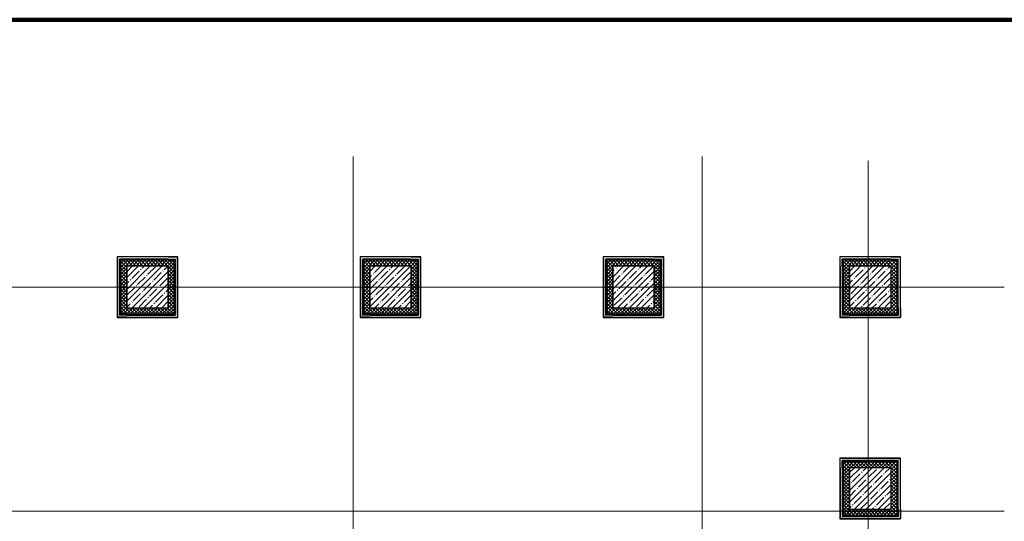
# Model space of a CAD drawing. Header units: millimetres. Extents: x -173851 to 481338, y -267897 to -21875.
# Tile 479 of 498: x -23422 to 283, y -74030 to -61952. Entities that reach past the tile are written whole.
import ezdxf

# ---------------------------------------------------------------- set-up
doc = ezdxf.new("R2010")
doc.units = ezdxf.units.MM
doc.linetypes.add('-D1d1-15x02', pattern=[19, 15, -2, 0, -2])
doc.layers.get('Defpoints').update_dxf_attribs({"color": 31})
for name, color, linetype, lineweight in [('Несущие колонны', 7, 'Continuous', 5), ('Общие ребра', 7, 'Continuous', 5), ('Оси', 7, 'Continuous', 5), ('Стены', 7, 'Continuous', 5), ('Структура _1_', 7, 'Continuous', 5), ('Термическая_воздушная прослойка _3_', 7, 'Continuous', 5)]:
    doc.layers.add(name, color=color, linetype=linetype, lineweight=lineweight)
pattern_1 = [(45, (0, 0), (-42.426407, 42.426407), []), (135, (0, 0), (-42.426407, -42.426407), [])]
pattern_2 = [(45, (-86552.85, -138717.98), (-142.5612, 142.5612), []), (45, (-86410.29, -138717.98), (-142.5612, 142.5612), [252.016, -50.403, 16.764, -33.639])]

# ---------------------------------------------------------------- blocks, each defined once
blk = doc.blocks.new('RST_AR_KMN_R22_SLB_FCD_rvt-1-50_AS_Plan_L01_Маркировочный - зависимый 4')
at = {"layer": 'Стены'}
h = blk.add_hatch(dxfattribs=at)
h.set_pattern_fill('FP_12', color=256, style=0, pattern_type=2)
h.set_pattern_definition(pattern_1)
h.paths.add_polyline_path([(66709, 70973), (66854, 70973), (66854, 71003), (65534, 71003), (65534, 70973), (66685, 70973)])
h = blk.add_hatch(dxfattribs=at)
h.set_pattern_fill('FP_12', color=256, style=0, pattern_type=2)
h.set_pattern_definition(pattern_1)
h.paths.add_polyline_path([(65534, 69653), (65564, 69653), (65564, 70973), (65534, 70973), (65534, 70343)])
h = blk.add_hatch(dxfattribs=at)
h.set_pattern_fill('FP_12', color=256, style=0, pattern_type=2)
h.set_pattern_definition(pattern_1)
h.paths.add_polyline_path([(66714, 70833), (66714, 70973), (65564, 70973), (65564, 70833), (66709, 70833)])
h = blk.add_hatch(dxfattribs=at)
h.set_pattern_fill('FP_12', color=256, style=0, pattern_type=2)
h.set_pattern_definition(pattern_1)
h.paths.add_polyline_path([(66854, 69823), (66854, 70973), (66714, 70973), (66714, 69823)])
h = blk.add_hatch(dxfattribs=at)
h.set_pattern_fill('FP_12', color=256, style=0, pattern_type=2)
h.set_pattern_definition(pattern_1)
h.paths.add_polyline_path([(66854, 69683), (66884, 69683), (66884, 71003), (66854, 71003), (66854, 69823)])
h = blk.add_hatch(dxfattribs=at)
h.set_pattern_fill('FP_12', color=256, style=0, pattern_type=2)
h.set_pattern_definition(pattern_1)
h.paths.add_polyline_path([(72564, 70973), (72704, 70973), (72704, 71003), (71384, 71003), (71384, 70973), (72559, 70973)])
h = blk.add_hatch(dxfattribs=at)
h.set_pattern_fill('FP_12', color=256, style=0, pattern_type=2)
h.set_pattern_definition(pattern_1)
h.paths.add_polyline_path([(71384, 69653), (71414, 69653), (71414, 70973), (71384, 70973), (71384, 70343)])
h = blk.add_hatch(dxfattribs=at)
h.set_pattern_fill('FP_12', color=256, style=0, pattern_type=2)
h.set_pattern_definition(pattern_1)
h.paths.add_polyline_path([(71554, 70833), (72564, 70833), (72564, 70973), (71414, 70973), (71414, 70833)])
h = blk.add_hatch(dxfattribs=at)
h.set_pattern_fill('FP_12', color=256, style=0, pattern_type=2)
h.set_pattern_definition(pattern_1)
h.paths.add_polyline_path([(72704, 69823), (72704, 70973), (72564, 70973), (72564, 69823)])
h = blk.add_hatch(dxfattribs=at)
h.set_pattern_fill('FP_12', color=256, style=0, pattern_type=2)
h.set_pattern_definition(pattern_1)
h.paths.add_polyline_path([(72704, 69683), (72734, 69683), (72734, 71003), (72704, 71003), (72704, 69823)])
h = blk.add_hatch(dxfattribs=at)
h.set_pattern_fill('FP_12', color=256, style=0, pattern_type=2)
h.set_pattern_definition(pattern_1)
h.paths.add_polyline_path([(77264, 70973), (78554, 70973), (78554, 71003), (77234, 71003), (77234, 70973)])
h = blk.add_hatch(dxfattribs=at)
h.set_pattern_fill('FP_12', color=256, style=0, pattern_type=2)
h.set_pattern_definition(pattern_1)
h.paths.add_polyline_path([(77264, 69653), (77264, 70973), (77234, 70973), (77234, 69653)])
h = blk.add_hatch(dxfattribs=at)
h.set_pattern_fill('FP_12', color=256, style=0, pattern_type=2)
h.set_pattern_definition(pattern_1)
h.paths.add_polyline_path([(77404, 70833), (78414, 70833), (78414, 70973), (77264, 70973), (77264, 70833)])
h = blk.add_hatch(dxfattribs=at)
h.set_pattern_fill('FP_12', color=256, style=0, pattern_type=2)
h.set_pattern_definition(pattern_1)
h.paths.add_polyline_path([(78554, 69823), (78554, 70973), (78414, 70973), (78414, 69823)])
h = blk.add_hatch(dxfattribs=at)
h.set_pattern_fill('FP_12', color=256, style=0, pattern_type=2)
h.set_pattern_definition(pattern_1)
h.paths.add_polyline_path([(78554, 69683), (78584, 69683), (78584, 71003), (78554, 71003), (78554, 69823)])
h = blk.add_hatch(dxfattribs=at)
h.set_pattern_fill('FP_12', color=256, style=0, pattern_type=2)
h.set_pattern_definition(pattern_1)
h.paths.add_polyline_path([(84114, 70973), (84254, 70973), (84254, 71003), (82934, 71003), (82934, 70973), (84109, 70973)])
h = blk.add_hatch(dxfattribs=at)
h.set_pattern_fill('FP_12', color=256, style=0, pattern_type=2)
h.set_pattern_definition(pattern_1)
h.paths.add_polyline_path([(82964, 69653), (82964, 70973), (82934, 70973), (82934, 69653)])
h = blk.add_hatch(dxfattribs=at)
h.set_pattern_fill('FP_12', color=256, style=0, pattern_type=2)
h.set_pattern_definition(pattern_1)
h.paths.add_polyline_path([(84114, 70833), (84114, 70973), (82964, 70973), (82964, 70833), (84109, 70833)])
h = blk.add_hatch(dxfattribs=at)
h.set_pattern_fill('FP_12', color=256, style=0, pattern_type=2)
h.set_pattern_definition(pattern_1)
h.paths.add_polyline_path([(84254, 69823), (84254, 70973), (84114, 70973), (84114, 69823)])
h = blk.add_hatch(dxfattribs=at)
h.set_pattern_fill('FP_12', color=256, style=0, pattern_type=2)
h.set_pattern_definition(pattern_1)
h.paths.add_polyline_path([(84284, 69683), (84284, 71003), (84254, 71003), (84254, 69683), (84261, 69683)])
h = blk.add_hatch(dxfattribs=at)
h.set_pattern_fill('FP_12', color=256, style=0, pattern_type=2)
h.set_pattern_definition(pattern_1)
h.paths.add_polyline_path([(65651, 69683), (65704, 69683), (65704, 70833), (65564, 70833), (65564, 69683)])
at = {"layer": 'Стены', "true_color": 0xf5f3ef}
for points in [[(65704, 70828), (66709, 70828), (66709, 70833), (65704, 70833)], [(65709, 69823), (65709, 70828), (65704, 70828), (65704, 69823)], [(66709, 69828), (66714, 69828), (66714, 70833), (66709, 70833), (66709, 70343)], [(71554, 70828), (72559, 70828), (72559, 70833), (71554, 70833)], [(71559, 69823), (71559, 70828), (71554, 70828), (71554, 69823)], [(72559, 69828), (72564, 69828), (72564, 70833), (72559, 70833), (72559, 70343)], [(77404, 70828), (78409, 70828), (78409, 70833), (77404, 70833)], [(77409, 69823), (77409, 70828), (77404, 70828), (77404, 69823)], [(78409, 69828), (78414, 69828), (78414, 70833), (78409, 70833), (78409, 70343)], [(83104, 70828), (84109, 70828), (84109, 70833), (83104, 70833)], [(83109, 69823), (83109, 70828), (83104, 70828), (83104, 69823)], [(84109, 69828), (84114, 69828), (84114, 70833), (84109, 70833), (84109, 70343)], [(66714, 69823), (66714, 69828), (65709, 69828), (65709, 69823), (66685, 69823)], [(72564, 69823), (72564, 69828), (71559, 69828), (71559, 69823), (71854, 69823)], [(78414, 69823), (78414, 69828), (77409, 69828), (77409, 69823), (78057, 69823)], [(84114, 69823), (84114, 69828), (83109, 69828), (83109, 69823), (83227, 69823)], [(83104, 65978), (84109, 65978), (84109, 65983), (83104, 65983)], [(83109, 64973), (83109, 65978), (83104, 65978), (83104, 64973)], [(84114, 64978), (84114, 65983), (84109, 65983), (84109, 64978)], [(84114, 64973), (84114, 64978), (83109, 64978), (83109, 64973), (83227, 64973)]]:
    blk.add_hatch(color=7, dxfattribs=at).paths.add_polyline_path(points)
at = {"layer": 'Стены'}
h = blk.add_hatch(dxfattribs=at)
h.set_pattern_fill('FP_12', color=256, style=0, pattern_type=2)
h.set_pattern_definition(pattern_1)
h.paths.add_polyline_path([(71414, 69683), (71554, 69683), (71554, 70833), (71414, 70833), (71414, 70343)])
h = blk.add_hatch(dxfattribs=at)
h.set_pattern_fill('FP_12', color=256, style=0, pattern_type=2)
h.set_pattern_definition(pattern_1)
h.paths.add_polyline_path([(77264, 69683), (77404, 69683), (77404, 70833), (77264, 70833), (77264, 70343)])
h = blk.add_hatch(dxfattribs=at)
h.set_pattern_fill('FP_12', color=256, style=0, pattern_type=2)
h.set_pattern_definition(pattern_1)
h.paths.add_polyline_path([(83104, 69683), (83104, 70833), (82964, 70833), (82964, 69683)])
h = blk.add_hatch(dxfattribs=at)
h.set_pattern_fill('FP_12', color=256, style=0, pattern_type=2)
h.set_pattern_definition(pattern_1)
h.paths.add_polyline_path([(66854, 69683), (66854, 69823), (65704, 69823), (65704, 69683), (66685, 69683)])
h = blk.add_hatch(dxfattribs=at)
h.set_pattern_fill('FP_12', color=256, style=0, pattern_type=2)
h.set_pattern_definition(pattern_1)
h.paths.add_polyline_path([(71854, 69683), (72704, 69683), (72704, 69823), (71554, 69823), (71554, 69683), (71559, 69683)])
h = blk.add_hatch(dxfattribs=at)
h.set_pattern_fill('FP_12', color=256, style=0, pattern_type=2)
h.set_pattern_definition(pattern_1)
h.paths.add_polyline_path([(78554, 69683), (78554, 69823), (77404, 69823), (77404, 69683), (78057, 69683)])
h = blk.add_hatch(dxfattribs=at)
h.set_pattern_fill('FP_12', color=256, style=0, pattern_type=2)
h.set_pattern_definition(pattern_1)
h.paths.add_polyline_path([(84254, 69683), (84254, 69823), (83104, 69823), (83104, 69683), (83227, 69683)])
h = blk.add_hatch(dxfattribs=at)
h.set_pattern_fill('FP_12', color=256, style=0, pattern_type=2)
h.set_pattern_definition(pattern_1)
h.paths.add_polyline_path([(65564, 69653), (66884, 69653), (66884, 69683), (65564, 69683)])
h = blk.add_hatch(dxfattribs=at)
h.set_pattern_fill('FP_12', color=256, style=0, pattern_type=2)
h.set_pattern_definition(pattern_1)
h.paths.add_polyline_path([(71854, 69653), (72734, 69653), (72734, 69683), (71414, 69683), (71414, 69653), (71559, 69653)])
h = blk.add_hatch(dxfattribs=at)
h.set_pattern_fill('FP_12', color=256, style=0, pattern_type=2)
h.set_pattern_definition(pattern_1)
h.paths.add_polyline_path([(78057, 69653), (78584, 69653), (78584, 69683), (77264, 69683), (77264, 69653), (77409, 69653)])
h = blk.add_hatch(dxfattribs=at)
h.set_pattern_fill('FP_12', color=256, style=0, pattern_type=2)
h.set_pattern_definition(pattern_1)
h.paths.add_polyline_path([(84284, 69653), (84284, 69683), (82964, 69683), (82964, 69653), (84261, 69653)])
h = blk.add_hatch(dxfattribs=at)
h.set_pattern_fill('FP_12', color=256, style=0, pattern_type=2)
h.set_pattern_definition(pattern_1)
h.paths.add_polyline_path([(82934, 66123), (84254, 66123), (84254, 66153), (82934, 66153)])
h = blk.add_hatch(dxfattribs=at)
h.set_pattern_fill('FP_12', color=256, style=0, pattern_type=2)
h.set_pattern_definition(pattern_1)
h.paths.add_polyline_path([(84284, 64833), (84284, 66153), (84254, 66153), (84254, 64833), (84261, 64833)])
h = blk.add_hatch(dxfattribs=at)
h.set_pattern_fill('FP_12', color=256, style=0, pattern_type=2)
h.set_pattern_definition(pattern_1)
h.paths.add_polyline_path([(82934, 64803), (82964, 64803), (82964, 66123), (82934, 66123), (82934, 65253)])
h = blk.add_hatch(dxfattribs=at)
h.set_pattern_fill('FP_12', color=256, style=0, pattern_type=2)
h.set_pattern_definition(pattern_1)
h.paths.add_polyline_path([(84114, 65983), (84114, 66123), (82964, 66123), (82964, 65983), (84109, 65983)])
h = blk.add_hatch(dxfattribs=at)
h.set_pattern_fill('FP_12', color=256, style=0, pattern_type=2)
h.set_pattern_definition(pattern_1)
h.paths.add_polyline_path([(82964, 64833), (83104, 64833), (83104, 65983), (82964, 65983), (82964, 65253)])
h = blk.add_hatch(dxfattribs=at)
h.set_pattern_fill('FP_12', color=256, style=0, pattern_type=2)
h.set_pattern_definition(pattern_1)
h.paths.add_polyline_path([(84254, 64973), (84254, 66123), (84114, 66123), (84114, 64973)])
h = blk.add_hatch(dxfattribs=at)
h.set_pattern_fill('FP_12', color=256, style=0, pattern_type=2)
h.set_pattern_definition(pattern_1)
h.paths.add_polyline_path([(83104, 64833), (84254, 64833), (84254, 64973), (83104, 64973)])
h = blk.add_hatch(dxfattribs=at)
h.set_pattern_fill('FP_12', color=256, style=0, pattern_type=2)
h.set_pattern_definition(pattern_1)
h.paths.add_polyline_path([(82964, 64803), (84284, 64803), (84284, 64833), (82964, 64833)])
at = {"layer": 'Общие ребра'}
for p, q in [((66709, 70833), (65704, 70833)), ((65704, 70828), (65704, 70833)), ((65704, 70828), (65704, 69823)), ((66709, 70833), (66714, 70833)), ((66714, 69828), (66714, 70833)), ((72559, 70833), (71554, 70833)), ((71554, 70828), (71554, 70833)), ((71554, 70828), (71554, 69823)), ((72559, 70833), (72564, 70833)), ((72564, 69828), (72564, 70833)), ((78409, 70833), (77404, 70833)), ((77404, 70828), (77404, 70833)), ((77404, 70828), (77404, 69823)), ((78409, 70833), (78414, 70833)), ((78414, 69828), (78414, 70833)), ((84109, 70833), (83104, 70833)), ((83104, 70828), (83104, 70833)), ((83104, 70828), (83104, 69823)), ((84109, 70833), (84114, 70833)), ((84114, 69828), (84114, 70833)), ((65709, 69823), (65704, 69823)), ((65709, 69823), (66714, 69823)), ((66714, 69828), (66714, 69823)), ((71559, 69823), (71554, 69823)), ((71559, 69823), (72564, 69823)), ((72564, 69828), (72564, 69823)), ((77409, 69823), (77404, 69823)), ((77409, 69823), (78414, 69823)), ((78414, 69828), (78414, 69823)), ((83109, 69823), (83104, 69823)), ((83109, 69823), (84114, 69823)), ((84114, 69828), (84114, 69823)), ((84109, 65983), (83104, 65983)), ((83104, 65978), (83104, 65983)), ((83104, 65978), (83104, 64973)), ((84109, 65983), (84114, 65983)), ((84114, 64978), (84114, 65983)), ((83109, 64973), (83104, 64973)), ((83109, 64973), (84114, 64973)), ((84114, 64978), (84114, 64973))]:
    blk.add_line(p, q, dxfattribs=at)
at = {"layer": 'Стены'}
for p, q in [((65709, 70828), (65709, 69828)), ((65709, 69828), (65709, 70828)), ((65709, 70828), (66709, 70828)), ((66709, 70828), (65709, 70828)), ((66709, 70828), (66709, 69828)), ((66709, 69828), (66709, 70828)), ((71559, 70828), (71559, 69828)), ((71559, 69828), (71559, 70828)), ((71559, 70828), (72559, 70828)), ((72559, 70828), (71559, 70828)), ((72559, 70828), (72559, 69828)), ((72559, 69828), (72559, 70828)), ((77409, 70828), (77409, 69828)), ((77409, 69828), (77409, 70828)), ((77409, 70828), (78409, 70828)), ((78409, 70828), (77409, 70828)), ((78409, 70828), (78409, 69828)), ((78409, 69828), (78409, 70828)), ((83109, 70828), (83109, 69828)), ((83109, 69828), (83109, 70828)), ((83109, 70828), (84109, 70828)), ((84109, 70828), (83109, 70828)), ((84109, 70828), (84109, 69828)), ((84109, 69828), (84109, 70828)), ((66709, 69828), (65709, 69828)), ((65709, 69828), (66709, 69828)), ((72559, 69828), (71559, 69828)), ((71559, 69828), (72559, 69828)), ((78409, 69828), (77409, 69828)), ((77409, 69828), (78409, 69828)), ((84109, 69828), (83109, 69828)), ((83109, 69828), (84109, 69828)), ((83109, 65978), (83109, 64978)), ((83109, 64978), (83109, 65978)), ((83109, 65978), (84109, 65978)), ((84109, 65978), (83109, 65978)), ((84109, 65978), (84109, 64978)), ((84109, 64978), (84109, 65978)), ((84109, 64978), (83109, 64978)), ((83109, 64978), (84109, 64978))]:
    blk.add_line(p, q, dxfattribs=at)
at = {"layer": 'Структура _1_', "lineweight": 25}
for p, q in [((66709, 71058), (65479, 71058)), ((65479, 71058), (65479, 71053)), ((65479, 71053), (65479, 71003)), ((65479, 71003), (65479, 70973)), ((65479, 70973), (65479, 70833)), ((66709, 71053), (65484, 71053)), ((65484, 71003), (65484, 71053)), ((65484, 70828), (65484, 71003)), ((66709, 71003), (65534, 71003)), ((65534, 70973), (65534, 71003)), ((65534, 70828), (65534, 70973)), ((66709, 70973), (65564, 70973)), ((65564, 70833), (65564, 70973)), ((66714, 71058), (66709, 71058)), ((66709, 71053), (66884, 71053)), ((66709, 71003), (66854, 71003)), ((66709, 70973), (66714, 70973)), ((66854, 71058), (66714, 71058)), ((66714, 70973), (66854, 70973)), ((66884, 71058), (66854, 71058)), ((66854, 71003), (66884, 71003)), ((66854, 69828), (66854, 70973)), ((66934, 71058), (66884, 71058)), ((66884, 71053), (66934, 71053)), ((66884, 69828), (66884, 71003)), ((66939, 71058), (66934, 71058)), ((66934, 69828), (66934, 71053)), ((66939, 69828), (66939, 71058)), ((72559, 71058), (71329, 71058)), ((71329, 71058), (71329, 71053)), ((71329, 71053), (71329, 71003)), ((71329, 71003), (71329, 70973)), ((71329, 70973), (71329, 70833)), ((72559, 71053), (71334, 71053)), ((71334, 71003), (71334, 71053)), ((71334, 70828), (71334, 71003)), ((72559, 71003), (71384, 71003)), ((71384, 70973), (71384, 71003)), ((71384, 70828), (71384, 70973)), ((72559, 70973), (71414, 70973)), ((71414, 70833), (71414, 70973)), ((72564, 71058), (72559, 71058)), ((72559, 71053), (72734, 71053)), ((72559, 71003), (72704, 71003)), ((72559, 70973), (72564, 70973)), ((72704, 71058), (72564, 71058)), ((72564, 70973), (72704, 70973)), ((72734, 71058), (72704, 71058)), ((72704, 71003), (72734, 71003)), ((72704, 69828), (72704, 70973)), ((72784, 71058), (72734, 71058)), ((72734, 71053), (72784, 71053)), ((72734, 69828), (72734, 71003)), ((72789, 71058), (72784, 71058)), ((72784, 69828), (72784, 71053)), ((72789, 69828), (72789, 71058)), ((78409, 71058), (77179, 71058)), ((77179, 71058), (77179, 71053)), ((77179, 71053), (77179, 71003)), ((77179, 71003), (77179, 70973)), ((77179, 70973), (77179, 70833)), ((78409, 71053), (77184, 71053)), ((77184, 71003), (77184, 71053)), ((77184, 70828), (77184, 71003)), ((78409, 71003), (77234, 71003)), ((77234, 70973), (77234, 71003)), ((77234, 70828), (77234, 70973)), ((78409, 70973), (77264, 70973)), ((77264, 70833), (77264, 70973)), ((78414, 71058), (78409, 71058)), ((78409, 71053), (78584, 71053)), ((78409, 71003), (78554, 71003)), ((78409, 70973), (78414, 70973)), ((78554, 71058), (78414, 71058)), ((78414, 70973), (78554, 70973)), ((78584, 71058), (78554, 71058)), ((78554, 71003), (78584, 71003)), ((78554, 69828), (78554, 70973)), ((78634, 71058), (78584, 71058)), ((78584, 71053), (78634, 71053)), ((78584, 69828), (78584, 71003)), ((78639, 71058), (78634, 71058)), ((78634, 69828), (78634, 71053)), ((78639, 69828), (78639, 71058)), ((84109, 71058), (82879, 71058)), ((82879, 71058), (82879, 71053)), ((82879, 71053), (82879, 71003)), ((82879, 71003), (82879, 70973)), ((82879, 70973), (82879, 70833)), ((84109, 71053), (82884, 71053)), ((82884, 71003), (82884, 71053)), ((82884, 70828), (82884, 71003)), ((84109, 71003), (82934, 71003)), ((82934, 70973), (82934, 71003)), ((82934, 70828), (82934, 70973)), ((84109, 70973), (82964, 70973)), ((82964, 70833), (82964, 70973)), ((84114, 71058), (84109, 71058)), ((84109, 71053), (84284, 71053)), ((84109, 71003), (84254, 71003)), ((84109, 70973), (84114, 70973)), ((84254, 71058), (84114, 71058)), ((84114, 70973), (84254, 70973)), ((84284, 71058), (84254, 71058)), ((84254, 71003), (84284, 71003)), ((84254, 69828), (84254, 70973)), ((84334, 71058), (84284, 71058)), ((84284, 71053), (84334, 71053)), ((84284, 69828), (84284, 71003)), ((84339, 71058), (84334, 71058)), ((84334, 69828), (84334, 71053)), ((84339, 69828), (84339, 71058)), ((65479, 70833), (65479, 70828)), ((65479, 70828), (65479, 69598)), ((65484, 70828), (65484, 69603)), ((65534, 70828), (65534, 69653)), ((65564, 70828), (65564, 70833)), ((65564, 70828), (65564, 69683)), ((71329, 70833), (71329, 70828)), ((71329, 70828), (71329, 69598)), ((71334, 70828), (71334, 69603)), ((71384, 70828), (71384, 69653)), ((71414, 70828), (71414, 70833)), ((71414, 70828), (71414, 69683)), ((77179, 70833), (77179, 70828)), ((77179, 70828), (77179, 69598)), ((77184, 70828), (77184, 69603)), ((77234, 70828), (77234, 69653)), ((77264, 70828), (77264, 70833)), ((77264, 70828), (77264, 69683)), ((82879, 70833), (82879, 70828)), ((82879, 70828), (82879, 69598)), ((82884, 70828), (82884, 69603)), ((82934, 70828), (82934, 69653)), ((82964, 70828), (82964, 70833)), ((82964, 70828), (82964, 69683)), ((66854, 69828), (66854, 69823)), ((66854, 69823), (66854, 69683)), ((66884, 69828), (66884, 69683)), ((66934, 69828), (66934, 69653)), ((66939, 69823), (66939, 69828)), ((66939, 69683), (66939, 69823)), ((72704, 69828), (72704, 69823)), ((72704, 69823), (72704, 69683)), ((72734, 69828), (72734, 69683)), ((72784, 69828), (72784, 69653)), ((72789, 69823), (72789, 69828)), ((72789, 69683), (72789, 69823)), ((78554, 69828), (78554, 69823)), ((78554, 69823), (78554, 69683)), ((78584, 69828), (78584, 69683)), ((78634, 69828), (78634, 69653)), ((78639, 69823), (78639, 69828)), ((78639, 69683), (78639, 69823)), ((84254, 69828), (84254, 69823)), ((84254, 69823), (84254, 69683)), ((84284, 69828), (84284, 69683)), ((84334, 69828), (84334, 69653)), ((84339, 69823), (84339, 69828)), ((84339, 69683), (84339, 69823)), ((65479, 69598), (65484, 69598)), ((65534, 69603), (65484, 69603)), ((65484, 69598), (65534, 69598)), ((65564, 69653), (65534, 69653)), ((65709, 69603), (65534, 69603)), ((65534, 69598), (65564, 69598)), ((65704, 69683), (65564, 69683)), ((65709, 69653), (65564, 69653)), ((65564, 69598), (65704, 69598)), ((65709, 69683), (65704, 69683)), ((65704, 69598), (65709, 69598)), ((65709, 69683), (66854, 69683)), ((65709, 69653), (66884, 69653)), ((65709, 69603), (66934, 69603)), ((65709, 69598), (66939, 69598)), ((66884, 69683), (66884, 69653)), ((66934, 69653), (66934, 69603)), ((66939, 69653), (66939, 69683)), ((66939, 69603), (66939, 69653)), ((66939, 69598), (66939, 69603)), ((71329, 69598), (71334, 69598)), ((71384, 69603), (71334, 69603)), ((71334, 69598), (71384, 69598)), ((71414, 69653), (71384, 69653)), ((71559, 69603), (71384, 69603)), ((71384, 69598), (71414, 69598)), ((71554, 69683), (71414, 69683)), ((71559, 69653), (71414, 69653)), ((71414, 69598), (71554, 69598)), ((71559, 69683), (71554, 69683)), ((71554, 69598), (71559, 69598)), ((71559, 69683), (72704, 69683)), ((71559, 69653), (72734, 69653)), ((71559, 69603), (72784, 69603)), ((71559, 69598), (72789, 69598)), ((72734, 69683), (72734, 69653)), ((72784, 69653), (72784, 69603)), ((72789, 69653), (72789, 69683)), ((72789, 69603), (72789, 69653)), ((72789, 69598), (72789, 69603)), ((77179, 69598), (77184, 69598)), ((77234, 69603), (77184, 69603)), ((77184, 69598), (77234, 69598)), ((77264, 69653), (77234, 69653)), ((77409, 69603), (77234, 69603)), ((77234, 69598), (77264, 69598)), ((77404, 69683), (77264, 69683)), ((77409, 69653), (77264, 69653)), ((77264, 69598), (77404, 69598)), ((77409, 69683), (77404, 69683)), ((77404, 69598), (77409, 69598)), ((77409, 69683), (78554, 69683)), ((77409, 69653), (78584, 69653)), ((77409, 69603), (78634, 69603)), ((77409, 69598), (78639, 69598)), ((78584, 69683), (78584, 69653)), ((78634, 69653), (78634, 69603)), ((78639, 69653), (78639, 69683)), ((78639, 69603), (78639, 69653)), ((78639, 69598), (78639, 69603)), ((82879, 69598), (82884, 69598)), ((82934, 69603), (82884, 69603)), ((82884, 69598), (82934, 69598)), ((82964, 69653), (82934, 69653)), ((83109, 69603), (82934, 69603)), ((82934, 69598), (82964, 69598)), ((83104, 69683), (82964, 69683)), ((83109, 69653), (82964, 69653)), ((82964, 69598), (83104, 69598)), ((83109, 69683), (83104, 69683)), ((83104, 69598), (83109, 69598)), ((83109, 69683), (84254, 69683)), ((83109, 69653), (84284, 69653)), ((83109, 69603), (84334, 69603)), ((83109, 69598), (84339, 69598)), ((84284, 69683), (84284, 69653)), ((84334, 69653), (84334, 69603)), ((84339, 69653), (84339, 69683)), ((84339, 69603), (84339, 69653)), ((84339, 69598), (84339, 69603)), ((84109, 66208), (82879, 66208)), ((82879, 66208), (82879, 66203)), ((82879, 66203), (82879, 66153)), ((82879, 66153), (82879, 66123)), ((84109, 66203), (82884, 66203)), ((82884, 66153), (82884, 66203)), ((82884, 65978), (82884, 66153)), ((84109, 66153), (82934, 66153)), ((82934, 66123), (82934, 66153)), ((84114, 66208), (84109, 66208)), ((84109, 66203), (84284, 66203)), ((84109, 66153), (84254, 66153)), ((84254, 66208), (84114, 66208)), ((84284, 66208), (84254, 66208)), ((84254, 66153), (84284, 66153)), ((84334, 66208), (84284, 66208)), ((84284, 66203), (84334, 66203)), ((84284, 64978), (84284, 66153)), ((84339, 66208), (84334, 66208)), ((84334, 64978), (84334, 66203)), ((84339, 64978), (84339, 66208)), ((82879, 66123), (82879, 65983)), ((82879, 65983), (82879, 65978)), ((82879, 65978), (82879, 64748)), ((82884, 65978), (82884, 64753)), ((82934, 65978), (82934, 66123)), ((82934, 65978), (82934, 64803)), ((84109, 66123), (82964, 66123)), ((82964, 65983), (82964, 66123)), ((82964, 65978), (82964, 65983)), ((82964, 65978), (82964, 64833)), ((84109, 66123), (84114, 66123)), ((84114, 66123), (84254, 66123)), ((84254, 64978), (84254, 66123)), ((84254, 64978), (84254, 64973)), ((84254, 64973), (84254, 64833)), ((84284, 64978), (84284, 64833)), ((84334, 64978), (84334, 64803)), ((84339, 64973), (84339, 64978)), ((84339, 64833), (84339, 64973)), ((82879, 64748), (82884, 64748)), ((82934, 64753), (82884, 64753)), ((82884, 64748), (82934, 64748)), ((82964, 64803), (82934, 64803)), ((83109, 64753), (82934, 64753)), ((82934, 64748), (82964, 64748)), ((83104, 64833), (82964, 64833)), ((83109, 64803), (82964, 64803)), ((82964, 64748), (83104, 64748)), ((83109, 64833), (83104, 64833)), ((83104, 64748), (83109, 64748)), ((83109, 64833), (84254, 64833)), ((83109, 64803), (84284, 64803)), ((83109, 64753), (84334, 64753)), ((83109, 64748), (84339, 64748)), ((84284, 64833), (84284, 64803)), ((84334, 64803), (84334, 64753)), ((84339, 64803), (84339, 64833)), ((84339, 64753), (84339, 64803)), ((84339, 64748), (84339, 64753))]:
    blk.add_line(p, q, dxfattribs=at)
at = {"layer": 'Термическая_воздушная прослойка _3_'}
for p, q in [((65709, 70828), (66709, 70828)), ((65709, 69828), (65709, 70828)), ((66709, 70828), (66709, 69828)), ((71559, 70828), (72559, 70828)), ((71559, 69828), (71559, 70828)), ((72559, 70828), (72559, 69828)), ((77409, 70828), (78409, 70828)), ((77409, 69828), (77409, 70828)), ((78409, 70828), (78409, 69828)), ((83109, 70828), (84109, 70828)), ((83109, 69828), (83109, 70828)), ((84109, 70828), (84109, 69828)), ((66709, 69828), (65709, 69828)), ((72559, 69828), (71559, 69828)), ((78409, 69828), (77409, 69828)), ((84109, 69828), (83109, 69828)), ((83109, 65978), (84109, 65978)), ((83109, 64978), (83109, 65978)), ((84109, 65978), (84109, 64978)), ((84109, 64978), (83109, 64978))]:
    blk.add_line(p, q, dxfattribs=at)

msp = doc.modelspace()

# ---------------------------------------------------------------- hatches: boundary and pattern name
at = {"layer": 'Несущие колонны'}
h = msp.add_hatch(dxfattribs=at)
h.set_pattern_fill('FP_7', color=256, style=0, pattern_type=2)
h.set_pattern_definition(pattern_2)
h.paths.add_polyline_path([(-20844.1, -68889.6), (-19844.1, -68889.6), (-19844.1, -67889.6), (-20844.1, -67889.6), (-20844.1, -68375.1)])
h = msp.add_hatch(dxfattribs=at)
h.set_pattern_fill('FP_7', color=256, style=0, pattern_type=2)
h.set_pattern_definition(pattern_2)
h.paths.add_polyline_path([(-14994.1, -68889.6), (-13994.1, -68889.6), (-13994.1, -67889.6), (-14994.1, -67889.6), (-14994.1, -68375.1)])
h = msp.add_hatch(dxfattribs=at)
h.set_pattern_fill('FP_7', color=256, style=0, pattern_type=2)
h.set_pattern_definition(pattern_2)
h.paths.add_polyline_path([(-9144.1, -68889.6), (-8144.1, -68889.6), (-8144.1, -67889.6), (-9144.1, -67889.6), (-9144.1, -68375.1)])
h = msp.add_hatch(dxfattribs=at)
h.set_pattern_fill('FP_7', color=256, style=0, pattern_type=2)
h.set_pattern_definition(pattern_2)
h.paths.add_polyline_path([(-3444.1, -68889.6), (-2444.1, -68889.6), (-2444.1, -67889.6), (-3444.1, -67889.6), (-3444.1, -68375.1)])
h = msp.add_hatch(dxfattribs=at)
h.set_pattern_fill('FP_7', color=256, style=0, pattern_type=2)
h.set_pattern_definition(pattern_2)
h.paths.add_polyline_path([(-3444.1, -73739.6), (-2444.1, -73739.6), (-2444.1, -72739.6), (-3444.1, -72739.6), (-3444.1, -73464.7)])

# ---------------------------------------------------------------- linework, layer by layer
at = {"layer": 'Defpoints', "color": 1, "lineweight": 100}
msp.add_lwpolyline([(-61642.4, -61952.1), (27588.3, -61952.1), (27588.3, -116069.8), (-61642.4, -116069.8)], close=True, dxfattribs=at)
at = {"layer": 'Несущие колонны', "lineweight": 25}
for p, q in [((-19844.1, -67889.6), (-20844.1, -67889.6)), ((-20844.1, -67889.6), (-20844.1, -68889.6)), ((-19844.1, -68889.6), (-19844.1, -67889.6)), ((-13994.1, -67889.6), (-14994.1, -67889.6)), ((-14994.1, -67889.6), (-14994.1, -68889.6)), ((-13994.1, -68889.6), (-13994.1, -67889.6)), ((-8144.1, -67889.6), (-9144.1, -67889.6)), ((-9144.1, -67889.6), (-9144.1, -68889.6)), ((-8144.1, -68889.6), (-8144.1, -67889.6)), ((-2444.1, -67889.6), (-3444.1, -67889.6)), ((-3444.1, -67889.6), (-3444.1, -68889.6)), ((-2444.1, -68889.6), (-2444.1, -67889.6)), ((-20844.1, -68889.6), (-19844.1, -68889.6)), ((-14994.1, -68889.6), (-13994.1, -68889.6)), ((-9144.1, -68889.6), (-8144.1, -68889.6)), ((-3444.1, -68889.6), (-2444.1, -68889.6)), ((-2444.1, -72739.6), (-3444.1, -72739.6)), ((-3444.1, -72739.6), (-3444.1, -73739.6)), ((-2444.1, -73739.6), (-2444.1, -72739.6)), ((-3444.1, -73739.6), (-2444.1, -73739.6))]:
    msp.add_line(p, q, dxfattribs=at)
at = {"layer": 'Оси', "linetype": '-D1d1-15x02'}
for p, q in [((-15394.1, -110109.9), (-15394.1, -65243.6)), ((-6994.1, -110109.9), (-6994.1, -65243.6)), ((-2994.1, -110209.9), (-2994.1, -65343.6)), ((278, -68389.6), (-34415.7, -68389.6)), ((-34415.7, -73789.6), (278, -73789.6))]:
    msp.add_line(p, q, dxfattribs=at)

# ---------------------------------------------------------------- block references
at = {"lineweight": 5}
msp.add_blockref('RST_AR_KMN_R22_SLB_FCD_rvt-1-50_AS_Plan_L01_Маркировочный - зависимый 4', (-86552.8, -138718), dxfattribs=at)

doc.saveas('drawing.dxf')
